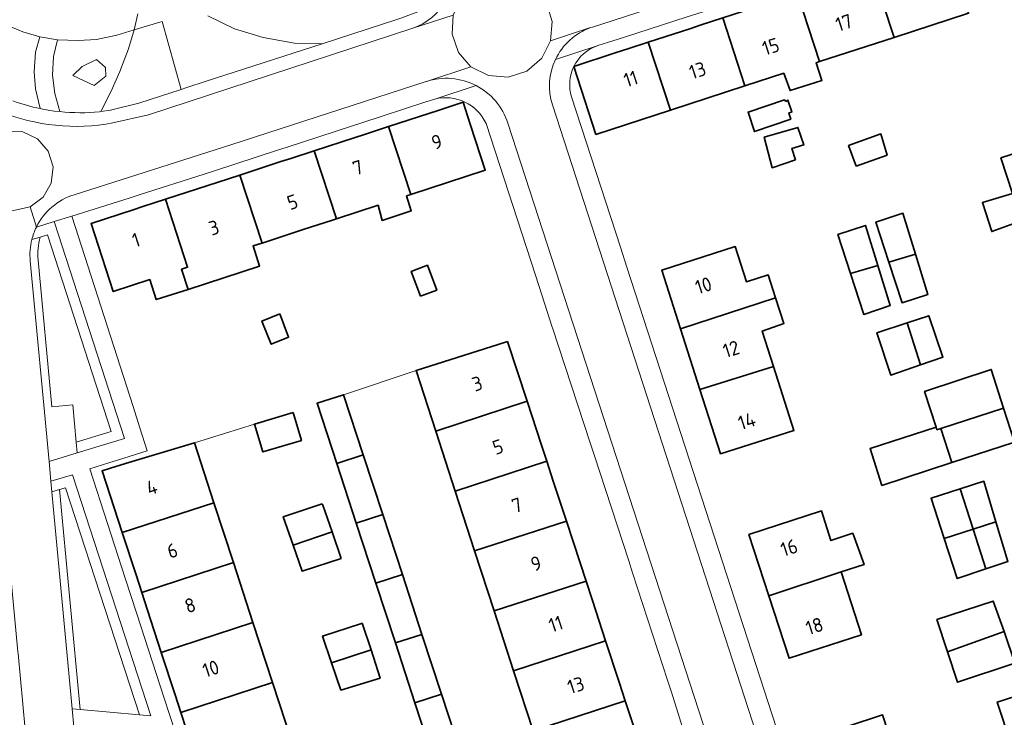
# Model space of a CAD drawing. Extents: x 150256 to 156914, y 461459 to 469481.
# Tile 381 of 656: x 155836 to 155930, y 463511 to 463577. Entities that reach past the tile are written whole.
import ezdxf
from ezdxf.enums import TextEntityAlignment as Align

# ---------------------------------------------------------------- set-up
doc = ezdxf.new("R2010")
doc.units = 0
doc.header["$LTSCALE"] = 0.75
for name, color, linetype, lineweight in [('B-RO-GR-BEPLANTING_CULTUUR_HEESTERS-GV', 251, 'CONTINUOUS', 18), ('B-RO-GR-GROENVOORZIENING-GV', 251, 'CONTINUOUS', 18), ('B-RO-GR-HAAG-GV', 251, 'CONTINUOUS', 13), ('B-RO-IE-TERREINAFSCHEIDING_KUNSTMATIG_MUUR-G', 251, 'IE-TERREINAFSCHEIDING-KUNSTMATIG-DICHT', 18), ('B-RO-OG-BEBOUWING-GV', 6, 'CONTINUOUS', 35), ('B-RO-OG-BEBOUWING-T18', 1, 'CONTINUOUS', 18), ('B-RO-OG-TERREIN_CULTUURSCHEIDING-GV', 251, 'CONTINUOUS', 18), ('B-RO-OG-WATER_SLOOT-GV', 251, 'CONTINUOUS', 18), ('B-RO-VH-VERHARDING_ASFALT-GV', 251, 'CONTINUOUS', 18), ('B-RO-VH-VERHARDING_BETONSTRAATSTEEN-GV', 251, 'CONTINUOUS', 18), ('B-RO-VH-VERHARDING_TEGEL-GV', 251, 'CONTINUOUS', 18)]:
    doc.layers.add(name, color=color, linetype=linetype, lineweight=lineweight)
doc.styles.add('NLCS-ISO-M200-T18', font='NLCS-ISO.ttf', dxfattribs={"height": 360})
doc.linetypes.add('IE-TERREINAFSCHEIDING-KUNSTMATIG-DICHT', pattern='A,8,-1,[82,NLCS.SHX,S=0.75,R=90,X=0,Y=0],-1', length=10)

msp = doc.modelspace()

# ---------------------------------------------------------------- linework, layer by layer
at = {"layer": 'B-RO-GR-BEPLANTING_CULTUUR_HEESTERS-GV'}
for points in [[(155837.972, 463568.747), (155837.539, 463570.626), (155837.405, 463572.248), (155837.539, 463574.135), (155837.928, 463575.595), (155836.319, 463576.067), (155834.736, 463576.731), (155833.251, 463577.563), (155831.883, 463578.557), (155830.205, 463579.92), (155826.937, 463574.947), (155829.474, 463572.854)], [(155843.627, 463568.444), (155843.742, 463568.462), (155844.73, 463570.421), (155845.539, 463572.268), (155846.366, 463574.433), (155846.909, 463576.247), (155845.273, 463575.727), (155843.319, 463575.318), (155841.589, 463575.215), (155839.609, 463575.306)], [(155839.609, 463575.306), (155839.248, 463573.695), (155839.153, 463571.921), (155839.351, 463570.179), (155839.845, 463568.459)]]:
    msp.add_lwpolyline(points, dxfattribs=at)
for points in [[(155846.909, 463576.247), (155846.366, 463574.433), (155845.539, 463572.268), (155844.73, 463570.421), (155843.742, 463568.462), (155844.672, 463568.603), (155847.365, 463569.266), (155851.4, 463570.576), (155849.593, 463577.051), (155849.374, 463576.985)], [(155843.344, 463573.41), (155841.957, 463572.747), (155841.076, 463571.884), (155843.114, 463570.94), (155844.212, 463571.821), (155844.195, 463572.662)], [(155843.344, 463573.41), (155844.195, 463572.662), (155844.212, 463571.821), (155843.114, 463570.94), (155841.076, 463571.884), (155841.957, 463572.747)]]:
    msp.add_lwpolyline(points, close=True, dxfattribs=at)
for points in [[(155835.374, 463569.472, 0.035087), (155837.972, 463568.747)], [(155839.845, 463568.459, 0.049973), (155843.627, 463568.444)]]:
    msp.add_lwpolyline(points, format="xyb", dxfattribs=at)
at = {"layer": 'B-RO-GR-GROENVOORZIENING-GV'}
msp.add_lwpolyline([(155837.174, 463556.275), (155837.972, 463556.526), (155838.658, 463556.741), (155844.717, 463537.997), (155841.405, 463536.994), (155841.5, 463535.978), (155845.982, 463537.335), (155839.304, 463557.992), (155837.608, 463557.46)], dxfattribs=at)
msp.add_lwpolyline([(155837.608, 463557.46, 0.0524), (155837.174, 463556.275)], format="xyb", dxfattribs=at)
msp.add_lwpolyline([(155839.818, 463532.494), (155840.382, 463532.657), (155847.435, 463511.052), (155848.517, 463510.959), (155841.032, 463533.886), (155838.989, 463533.295), (155839.084, 463532.282)], close=True, dxfattribs=at)
at = {"layer": 'B-RO-GR-HAAG-GV'}
for points in [[(155841.5, 463535.978), (155845.982, 463537.335), (155839.304, 463557.992), (155837.608, 463557.46)], [(155837.174, 463556.275), (155837.972, 463556.526), (155838.658, 463556.741), (155844.717, 463537.997), (155841.405, 463536.994), (155841.5, 463535.978)]]:
    msp.add_lwpolyline(points, dxfattribs=at)
msp.add_lwpolyline([(155837.608, 463557.46, 0.0524), (155837.174, 463556.275)], format="xyb", dxfattribs=at)
msp.add_lwpolyline([(155838.989, 463533.295), (155839.084, 463532.282), (155839.818, 463532.494), (155840.382, 463532.657), (155847.435, 463511.052), (155848.517, 463510.959), (155841.032, 463533.886)], close=True, dxfattribs=at)
at = {"layer": 'B-RO-IE-TERREINAFSCHEIDING_KUNSTMATIG_MUUR-G'}
for points in [[(155866.853, 463541.515), (155873.744, 463543.805)], [(155852.646, 463536.94), (155858.363, 463538.714)]]:
    msp.add_lwpolyline(points, dxfattribs=at)
at = {"layer": 'B-RO-OG-BEBOUWING-GV'}
for points in [[(155917.139, 463581.995), (155919.244, 463575.525), (155926.336, 463577.831), (155924.232, 463584.301), (155921.926, 463583.551), (155920.958, 463583.237)], [(155919.244, 463575.525), (155917.139, 463581.995), (155914.768, 463581.224), (155913.9, 463580.941), (155910.043, 463579.686), (155912.148, 463573.217)], [(155902.947, 463577.379), (155905.052, 463570.909), (155908.748, 463572.111), (155909.352, 463570.466), (155912.38, 463571.438), (155911.822, 463573.111), (155912.148, 463573.217), (155910.043, 463579.686), (155907.81, 463578.96), (155906.887, 463578.66)], [(155895.85, 463575.071), (155897.955, 463568.601), (155905.052, 463570.909), (155902.947, 463577.379), (155900.789, 463576.677), (155899.894, 463576.386)], [(155888.767, 463572.754), (155890.859, 463566.293), (155897.955, 463568.601), (155895.85, 463575.071), (155893.902, 463574.437), (155892.801, 463574.079)], [(155873.249, 463560.566), (155880.332, 463562.874), (155878.927, 463567.186), (155878.638, 463568.072), (155878.221, 463569.352), (155875.835, 463568.575), (155874.976, 463568.295), (155871.137, 463567.044)], [(155908.945, 463569.429), (155908.81, 463569.591), (155905.35, 463568.416), (155905.972, 463566.565), (155909.404, 463567.753), (155909.215, 463568.321), (155909.513, 463568.429), (155909.134, 463569.537)], [(155866.168, 463558.258), (155870.134, 463559.551), (155870.524, 463558.088), (155873.296, 463559.01), (155872.847, 463560.435), (155873.249, 463560.566), (155871.137, 463567.044), (155868.824, 463566.29), (155867.964, 463566.01), (155864.056, 463564.736)], [(155909.868, 463563.883), (155909.517, 463564.964), (155910.652, 463565.288), (155910.085, 463566.964), (155906.895, 463566.018), (155907.652, 463563.126)], [(155915.621, 463563.263), (155918.581, 463564.33), (155917.973, 463566.343), (155914.919, 463565.236)], [(155937.91, 463560.261), (155936.003, 463566.173), (155929.421, 463564.049), (155930.512, 463560.667), (155927.657, 463559.819), (155928.533, 463557.035), (155931.353, 463558.061)], [(155866.168, 463558.258), (155864.056, 463564.736), (155861.812, 463564.005), (155860.89, 463563.704), (155856.975, 463562.428), (155859.087, 463555.95), (155863, 463557.225), (155865.783, 463558.132)], [(155849.894, 463560.12), (155852.006, 463553.643), (155851.425, 463553.454), (155852.044, 463551.544), (155858.852, 463553.753), (155858.229, 463555.672), (155858.751, 463555.841), (155859.087, 463555.95), (155856.975, 463562.428), (155854.803, 463561.72), (155853.934, 463561.437)], [(155852.006, 463553.643), (155849.894, 463560.12), (155847.739, 463559.418), (155846.816, 463559.117), (155842.813, 463557.813), (155844.925, 463551.335), (155848.405, 463552.469), (155849.023, 463550.564), (155852.044, 463551.544), (155851.425, 463553.454)], [(155921.279, 463554.882), (155920.093, 463558.78), (155917.501, 463557.925), (155918.739, 463554.128)], [(155917.695, 463553.818), (155916.517, 463557.629), (155913.903, 463556.779), (155915.103, 463553.048)], [(155898.918, 463547.795), (155907.971, 463550.742), (155907.271, 463552.921), (155905.192, 463552.263), (155904.122, 463555.611), (155897.134, 463553.378)], [(155918.739, 463554.128), (155920, 463550.262), (155922.446, 463551.046), (155921.279, 463554.882)], [(155874.166, 463550.892), (155875.708, 463551.469), (155874.824, 463553.831), (155873.282, 463553.254)], [(155915.103, 463553.048), (155916.355, 463549.156), (155918.875, 463550), (155917.695, 463553.818)], [(155898.918, 463547.795), (155900.766, 463542.012), (155907.766, 463544.207), (155906.692, 463547.568), (155908.757, 463548.299), (155907.971, 463550.742)], [(155860.772, 463549.202), (155859.069, 463548.527), (155859.96, 463546.324), (155861.609, 463546.986)], [(155920.483, 463548.359), (155921.759, 463544.353), (155923.886, 463545.076), (155922.545, 463549.036)], [(155921.759, 463544.353), (155920.483, 463548.359), (155917.61, 463547.415), (155918.92, 463543.388)], [(155882.464, 463546.588), (155881.567, 463546.302), (155873.744, 463543.805), (155875.613, 463538.053), (155884.329, 463540.886)], [(155900.766, 463542.012), (155902.724, 463535.887), (155909.711, 463538.12), (155907.766, 463544.207)], [(155923.685, 463538.299), (155929.669, 463540.233), (155928.49, 463543.919), (155922.145, 463541.821), (155923.248, 463538.425), (155923.325, 463538.177)], [(155866.202, 463534.981), (155868.719, 463535.803), (155866.853, 463541.515), (155864.333, 463540.708)], [(155875.613, 463538.053), (155877.468, 463532.347), (155886.194, 463535.183), (155885.667, 463536.796), (155884.329, 463540.886)], [(155924.745, 463535.057), (155930.701, 463537.005), (155929.669, 463540.233), (155923.685, 463538.299)], [(155862.047, 463539.819), (155858.363, 463538.714), (155859.157, 463536.066), (155862.84, 463537.169)], [(155923.685, 463538.299), (155923.325, 463538.177), (155923.248, 463538.425), (155916.96, 463536.408), (155918.084, 463532.879), (155924.745, 463535.057)], [(155854.505, 463531.235), (155852.646, 463536.94), (155846.09, 463534.952), (155844.666, 463534.52), (155843.869, 463534.278), (155845.785, 463528.395)], [(155868.719, 463535.803), (155866.202, 463534.981), (155868.06, 463529.289), (155870.579, 463530.108)], [(155877.468, 463532.347), (155879.322, 463526.641), (155888.059, 463529.481), (155886.811, 463533.296), (155886.194, 463535.183)], [(155926.763, 463528.714), (155925.521, 463532.549), (155922.774, 463531.663), (155924.019, 463527.824)], [(155928.936, 463529.418), (155927.774, 463533.276), (155925.521, 463532.549), (155926.763, 463528.714)], [(155847.643, 463522.69), (155856.365, 463525.531), (155854.505, 463531.235), (155845.785, 463528.395), (155847.1, 463524.358)], [(155864.825, 463531.134), (155861.105, 463529.901), (155862.036, 463527.204), (155865.751, 463528.473), (155864.888, 463530.988)], [(155869.921, 463523.585), (155872.443, 463524.405), (155870.579, 463530.108), (155868.06, 463529.289)], [(155914.203, 463524.65), (155916.382, 463525.348), (155915.314, 463528.327), (155913.24, 463527.63), (155912.327, 463530.451), (155905.432, 463528.221), (155907.325, 463522.372)], [(155889.925, 463523.778), (155889.356, 463525.517), (155888.059, 463529.481), (155879.322, 463526.641), (155881.177, 463520.936)], [(155924.019, 463527.824), (155925.257, 463524.009), (155927.988, 463524.928), (155926.763, 463528.714)], [(155927.988, 463524.928), (155930.076, 463525.631), (155928.936, 463529.418), (155926.763, 463528.714)], [(155866.625, 463525.925), (155865.751, 463528.473), (155862.036, 463527.204), (155862.895, 463524.715)], [(155856.365, 463525.531), (155847.643, 463522.69), (155848.188, 463521.018), (155849.501, 463516.985), (155858.224, 463519.826)], [(155872.443, 463524.405), (155869.921, 463523.585), (155871.782, 463517.884), (155874.305, 463518.703)], [(155907.325, 463522.372), (155909.246, 463516.434), (155916.14, 463518.664), (155914.203, 463524.65)], [(155881.177, 463520.936), (155883.031, 463515.23), (155891.79, 463518.076), (155890.527, 463521.936), (155889.925, 463523.778)], [(155929.737, 463518.975), (155928.674, 463521.872), (155923.32, 463520.112), (155924.327, 463517.055)], [(155860.083, 463514.122), (155858.224, 463519.826), (155849.501, 463516.985), (155850.812, 463512.961), (155851.359, 463511.28)], [(155865.709, 463516.007), (155869.462, 463517.218), (155868.611, 463519.759), (155868.554, 463519.74), (155864.848, 463518.539)], [(155871.782, 463517.884), (155873.644, 463512.18), (155876.168, 463513), (155874.305, 463518.703)], [(155929.737, 463518.975), (155924.327, 463517.055), (155925.285, 463514.149), (155930.741, 463515.976)], [(155891.79, 463518.076), (155883.031, 463515.23), (155884.886, 463509.524), (155893.654, 463512.374), (155893.068, 463514.168)], [(155869.462, 463517.218), (155865.709, 463516.007), (155866.594, 463513.405), (155870.325, 463514.542)], [(155861.943, 463508.417), (155860.083, 463514.122), (155851.359, 463511.28), (155851.9, 463509.619), (155853.218, 463505.575)], [(155875.506, 463506.475), (155878.031, 463507.296), (155876.168, 463513), (155873.644, 463512.18)], [(155933.064, 463509.248), (155931.809, 463513.124), (155929.062, 463512.261), (155930.339, 463508.395)], [(155886.74, 463503.818), (155895.519, 463506.671), (155894.218, 463510.65), (155893.654, 463512.374), (155884.886, 463509.524)], [(155913.432, 463502.967), (155920.089, 463505.105), (155918.151, 463511.04), (155911.505, 463508.869)]]:
    msp.add_lwpolyline(points, close=True, dxfattribs=at)
at = {"layer": 'B-RO-OG-TERREIN_CULTUURSCHEIDING-GV'}
for points in [[(155847.25, 463577.775), (155846.909, 463576.247), (155849.374, 463576.985), (155849.593, 463577.051), (155851.4, 463570.576), (155851.919, 463570.744), (155853.679, 463571.315), (155864.795, 463574.923), (155862.187, 463574.982), (155859.18, 463575.507), (155856.454, 463576.352), (155853.932, 463577.588)], [(155837.768, 463554.321), (155839.079, 463540.361), (155841.071, 463540.548), (155841.405, 463536.994), (155844.717, 463537.997), (155838.658, 463556.741), (155837.972, 463556.526)]]:
    msp.add_lwpolyline(points, dxfattribs=at)
msp.add_lwpolyline([(155837.972, 463556.526, 0.081647), (155837.768, 463554.321)], format="xyb", dxfattribs=at)
msp.add_lwpolyline([(155847.435, 463511.052), (155840.382, 463532.657), (155839.818, 463532.494), (155841.786, 463511.536)], close=True, dxfattribs=at)
at = {"layer": 'B-RO-OG-WATER_SLOOT-GV'}
msp.add_lwpolyline([(155853.932, 463577.588), (155856.454, 463576.352), (155859.18, 463575.507), (155862.187, 463574.982), (155864.795, 463574.923), (155871.91, 463577.233)], dxfattribs=at)
at = {"layer": 'B-RO-VH-VERHARDING_ASFALT-GV'}
for points in [[(155889.153, 463581.537), (155885.022, 463580.182), (155886.169, 463578.769), (155886.702, 463577.026), (155886.555, 463575.209), (155890.365, 463576.457), (155890.529, 463576.513), (155906.15, 463581.579), (155911.698, 463583.378), (155929.271, 463589.143), (155929.292, 463589.149), (155933.48, 463590.524), (155932.351, 463591.889), (155931.8, 463593.573), (155931.893, 463595.346), (155927.857, 463594.021), (155927.813, 463594.006), (155904.559, 463586.504), (155889.379, 463581.606)], [(155873.446, 463576.407), (155877.271, 463577.653), (155878.102, 463579.4), (155879.555, 463580.675), (155881.391, 463581.275), (155883.32, 463581.102), (155885.022, 463580.182)], [(155833.251, 463577.563), (155834.736, 463576.731), (155836.319, 463576.067), (155837.928, 463575.595), (155839.609, 463575.306), (155841.589, 463575.215), (155843.319, 463575.318), (155845.273, 463575.727), (155846.909, 463576.247), (155847.25, 463577.775)], [(155841.194, 463560.553), (155856.105, 463565.287), (155874.72, 463571.334), (155874.735, 463571.338), (155878.973, 463572.729), (155877.778, 463574.102), (155877.178, 463575.831), (155877.271, 463577.653), (155873.446, 463576.407)], [(155873.446, 463576.407), (155873.33, 463576.368), (155848.267, 463568.147), (155844.887, 463567.379)], [(155890.365, 463576.457), (155886.555, 463575.209), (155885.706, 463573.542), (155884.289, 463572.324), (155882.511, 463571.742), (155880.644, 463571.884), (155878.973, 463572.729), (155874.735, 463571.338)], [(155921.793, 463461.311), (155909.145, 463500), (155886.728, 463569.106)], [(155837.608, 463557.46), (155837.004, 463559.386), (155835.444, 463559.04), (155833.875, 463559.364), (155832.582, 463560.311), (155831.795, 463561.702), (155831.649, 463563.293), (155832.173, 463564.808), (155833.271, 463565.973), (155834.751, 463566.577), (155834.155, 463568.488)], [(155834.155, 463568.488), (155834.751, 463566.577), (155836.306, 463566.533), (155837.715, 463565.866), (155838.738, 463564.693), (155839.2, 463563.204), (155839.031, 463561.657), (155838.253, 463560.311), (155837.004, 463559.386), (155837.608, 463557.46)], [(155882.489, 463567.372), (155904.378, 463500), (155917.688, 463459.569)], [(155832.244, 463555.268), (155835.823, 463517.378), (155835.851, 463517.083), (155835.868, 463516.894), (155837.44, 463500), (155837.938, 463494.626), (155842.309, 463447.701)], [(155846.949, 463446.162), (155844.848, 463469.397), (155844.683, 463471.221), (155843.325, 463486.239), (155843.188, 463487.755), (155842.529, 463495.039), (155842.081, 463500), (155841.186, 463509.905), (155841.027, 463511.601), (155839.084, 463532.282), (155838.989, 463533.295), (155838.814, 463535.164), (155837.021, 463554.251)]]:
    msp.add_lwpolyline(points, dxfattribs=at)
for points in [[(155876.546, 463578.929, -0.174302), (155873.446, 463576.407)], [(155887.014, 463573.417, -0.199491), (155890.365, 463576.457)], [(155886.728, 463569.106, -0.189758), (155887.014, 463573.417)], [(155874.735, 463571.338, -0.199856), (155879.453, 463570.943)], [(155879.453, 463570.943, -0.197534), (155882.489, 463567.372)], [(155844.887, 463567.379, -0.144887), (155834.155, 463568.488)], [(155837.608, 463557.46, -0.20497), (155841.194, 463560.553)], [(155837.174, 463556.275, -0.0524), (155837.608, 463557.46)], [(155837.021, 463554.251, -0.085509), (155837.174, 463556.275)]]:
    msp.add_lwpolyline(points, format="xyb", dxfattribs=at)
msp.add_lwpolyline([(155838.077, 463568.726), (155838.898, 463568.574), (155839.343, 463568.518), (155839.845, 463568.459), (155839.351, 463570.179), (155839.153, 463571.921), (155839.248, 463573.695), (155839.609, 463575.306), (155837.928, 463575.595), (155837.539, 463574.135), (155837.405, 463572.248), (155837.539, 463570.626), (155837.972, 463568.747)], close=True, dxfattribs=at)
at = {"layer": 'B-RO-VH-VERHARDING_BETONSTRAATSTEEN-GV'}
for points in [[(155886.555, 463575.209), (155886.702, 463577.026), (155886.169, 463578.769), (155885.022, 463580.182), (155883.32, 463581.102), (155881.391, 463581.275), (155879.555, 463580.675), (155878.102, 463579.4), (155877.271, 463577.653), (155877.178, 463575.831), (155877.778, 463574.102), (155878.973, 463572.729), (155880.644, 463571.884), (155882.511, 463571.742), (155884.289, 463572.324), (155885.706, 463573.542)], [(155837.004, 463559.386), (155838.253, 463560.311), (155839.031, 463561.657), (155839.2, 463563.204), (155838.738, 463564.693), (155837.715, 463565.866), (155836.306, 463566.533), (155834.751, 463566.577), (155833.271, 463565.973), (155832.173, 463564.808), (155831.649, 463563.293), (155831.795, 463561.702), (155832.582, 463560.311), (155833.875, 463559.364), (155835.444, 463559.04)]]:
    msp.add_lwpolyline(points, close=True, dxfattribs=at)
at = {"layer": 'B-RO-VH-VERHARDING_TEGEL-GV'}
for points in [[(155929.292, 463589.149), (155929.271, 463589.143), (155911.698, 463583.378), (155906.15, 463581.579), (155890.529, 463576.513), (155890.365, 463576.457)], [(155887.014, 463573.417), (155890.973, 463574.716), (155891.054, 463574.743), (155892.47, 463575.199), (155893.572, 463575.555), (155899.541, 463577.479), (155900.474, 463577.779), (155906.575, 463579.752), (155906.724, 463579.8), (155907.444, 463580.034), (155913.517, 463582.006), (155914.44, 463582.305), (155920.655, 463584.323), (155921.56, 463584.617), (155929.711, 463587.262), (155929.735, 463587.27)], [(155876.546, 463578.929), (155872.29, 463577.372), (155871.91, 463577.233), (155864.795, 463574.923), (155853.679, 463571.315), (155851.919, 463570.744), (155851.4, 463570.576), (155847.365, 463569.266), (155844.672, 463568.603), (155843.742, 463568.462), (155843.627, 463568.444)], [(155844.887, 463567.379), (155848.267, 463568.147), (155873.33, 463576.368), (155873.446, 463576.407)], [(155890.973, 463574.716), (155887.014, 463573.417)], [(155837.608, 463557.46), (155839.304, 463557.992), (155840.993, 463558.522), (155846.447, 463560.233), (155847.382, 463560.526), (155853.581, 463562.501), (155854.458, 463562.788), (155860.545, 463564.777), (155861.468, 463565.079), (155867.591, 463567.081), (155868.475, 463567.37), (155874.683, 463569.386), (155875.521, 463569.654), (155879.453, 463570.943)], [(155874.735, 463571.338), (155874.72, 463571.334), (155856.105, 463565.287), (155841.194, 463560.553)], [(155879.453, 463570.943), (155875.521, 463569.654)], [(155886.728, 463569.106), (155909.145, 463500), (155921.793, 463461.311)], [(155928.044, 463459.378), (155927.39, 463459.32), (155926.236, 463459.506), (155925.27, 463459.923), (155924.477, 463460.533), (155923.946, 463461.19), (155923.537, 463462.088), (155922.654, 463465.01), (155921.962, 463467.298), (155917.185, 463481.796), (155915.756, 463486.134), (155911.214, 463500), (155893.809, 463553.662), (155893.194, 463555.559), (155888.556, 463569.859)], [(155839.343, 463568.518), (155838.898, 463568.574), (155838.077, 463568.726), (155837.972, 463568.747)], [(155839.845, 463568.459), (155839.343, 463568.518)], [(155880.417, 463567.326), (155885.101, 463552.898), (155885.711, 463551.008)], [(155917.688, 463459.569), (155904.378, 463500), (155882.489, 463567.372)], [(155850.856, 463509.321), (155849.769, 463512.632), (155847.158, 463520.664), (155846.064, 463524.053), (155842.71, 463534.449), (155844.516, 463535.016), (155845.936, 463535.462), (155848.164, 463536.162), (155847.425, 463538.465), (155846.81, 463540.385), (155840.993, 463558.522), (155839.304, 463557.992), (155845.982, 463537.335), (155841.5, 463535.978), (155838.814, 463535.164), (155838.989, 463533.295), (155841.032, 463533.886), (155848.517, 463510.959), (155847.435, 463511.052), (155841.786, 463511.536), (155841.027, 463511.601), (155841.186, 463509.905)], [(155837.972, 463556.526), (155837.174, 463556.275)], [(155830.482, 463553.833), (155831.016, 463547.509), (155831.251, 463545.777), (155832.411, 463533.156), (155832.59, 463531.634), (155833.624, 463520.859), (155833.832, 463518.684), (155834.88, 463506.453), (155834.797, 463504.691), (155835.251, 463500), (155835.791, 463494.431), (155837.938, 463494.626), (155837.44, 463500), (155835.868, 463516.894), (155835.851, 463517.083), (155835.823, 463517.378), (155832.244, 463555.268)], [(155837.021, 463554.251), (155838.814, 463535.164), (155841.5, 463535.978), (155841.405, 463536.994), (155841.071, 463540.548), (155839.079, 463540.361), (155837.768, 463554.321)], [(155885.711, 463551.008), (155886.715, 463547.945), (155886.74, 463547.87), (155890.307, 463536.942), (155890.687, 463535.78), (155893.985, 463525.702), (155894.363, 463524.547), (155897.682, 463514.356), (155898.063, 463513.185), (155901.258, 463502.924), (155901.596, 463501.847), (155902.204, 463500), (155905.193, 463490.93), (155905.54, 463489.876), (155908.902, 463479.67), (155909.323, 463478.394), (155912.621, 463468.383), (155913.015, 463467.186), (155915.744, 463458.901)]]:
    msp.add_lwpolyline(points, dxfattribs=at)
for points in [[(155873.446, 463576.407, 0.174302), (155876.546, 463578.929)], [(155890.365, 463576.457, 0.199491), (155887.014, 463573.417)], [(155888.767, 463572.754, -0.202025), (155890.973, 463574.716)], [(155887.014, 463573.417, 0.189758), (155886.728, 463569.106)], [(155888.556, 463569.859, -0.197221), (155888.767, 463572.754)], [(155879.453, 463570.943, 0.199856), (155874.735, 463571.338)], [(155882.489, 463567.372, 0.197534), (155879.453, 463570.943)], [(155837.972, 463568.747, -0.035087), (155835.374, 463569.472)], [(155875.521, 463569.654, -0.360725), (155880.417, 463567.326)], [(155834.155, 463568.488, 0.144887), (155844.887, 463567.379)], [(155843.627, 463568.444, -0.049973), (155839.845, 463568.459)], [(155841.194, 463560.553, 0.20497), (155837.608, 463557.46)], [(155837.174, 463556.275, 0.085509), (155837.021, 463554.251)], [(155837.768, 463554.321, -0.081647), (155837.972, 463556.526)]]:
    msp.add_lwpolyline(points, format="xyb", dxfattribs=at)
msp.add_lwpolyline([(155841.027, 463511.601), (155841.786, 463511.536), (155839.818, 463532.494), (155839.084, 463532.282)], close=True, dxfattribs=at)

# ---------------------------------------------------------------- texts
at = {"layer": 'B-RO-OG-BEBOUWING-T18', "style": 'NLCS-ISO-M200-T18'}
for s, rotation, p in [('17', 18, (155914.474, 463576.921)), ('15', 18, (155907.507, 463574.656)), ('13', 18, (155900.538, 463572.389)), ('11', 18, (155894.186, 463571.581)), ('9', 18.1, (155875.725, 463565.58)), ('7', 18.1, (155868.211, 463563.131)), ('5', 18.1, (155861.987, 463559.854)), ('3', 18.1, (155854.511, 463557.418)), ('1', 18.1, (155847.094, 463556.249)), ('10', 17.7, (155901.104, 463551.914)), ('12', 17.7, (155903.737, 463545.857)), ('3', 18.1, (155879.569, 463542.571)), ('14', 17.7, (155905.23, 463539.002)), ('5', 18.1, (155881.539, 463536.55)), ('4', 18.1, (155848.594, 463532.688)), ('7', 18.1, (155883.354, 463530.998)), ('16', 17.9, (155909.255, 463526.952)), ('6', 18.1, (155850.552, 463526.676)), ('9', 18.1, (155885.17, 463525.446)), ('8', 18.1, (155852.248, 463521.469)), ('11', 18.1, (155887.053, 463519.69)), ('18', 17.9, (155911.667, 463519.494)), ('10', 18.1, (155854.214, 463515.432)), ('13', 18.1, (155888.959, 463513.864))]:
    msp.add_text(s, height=1.35, rotation=rotation, dxfattribs=at).set_placement(p, align=Align.MIDDLE)

doc.saveas('drawing.dxf')
